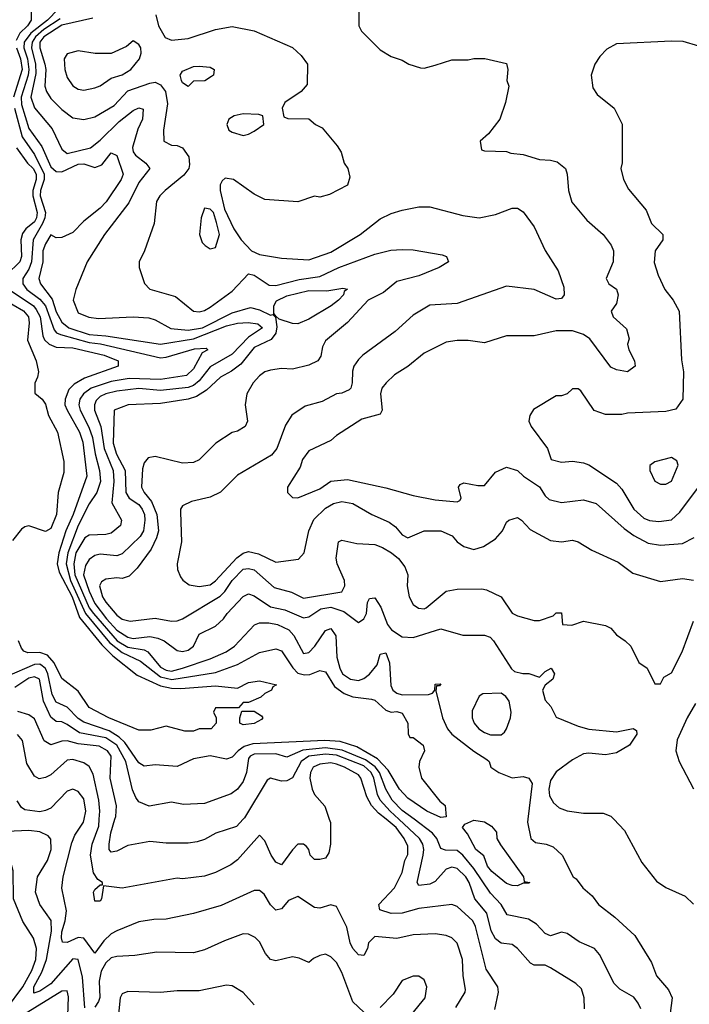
# Model space of a CAD drawing. Header units: inches. Extents: x 2348341 to 2479810, y 460419 to 613669.
# Tile 418 of 656: x 2410377 to 2412815, y 519326 to 522912. Entities that reach past the tile are written whole.
import ezdxf

# ---------------------------------------------------------------- set-up
doc = ezdxf.new("R2010")
doc.units = ezdxf.units.IN
doc.header["$MEASUREMENT"] = 0
doc.layers.add('C4511', color=7, linetype='Continuous')
doc.layers.add('C4512', color=7, linetype='Continuous')

msp = doc.modelspace()

# ---------------------------------------------------------------- linework, layer by layer
at = {"layer": 'C4511', "color": 2}
for points, elevation in [([(2410328.7, 519310), (2410387.9, 519390), (2410421.4, 519450), (2410435.3, 519490), (2410438.3, 519530), (2410426.9, 519566.9), (2410387.9, 519627.9), (2410354, 519710), (2410352.3, 519812.3), (2410344, 519844), (2410332.7, 519852.7), (2410290, 519852.7), (2410258, 519858), (2410229, 519870), (2410213.2, 519890), (2410207.2, 519907.2), (2410196.2, 519990), (2410190.2, 520000)], 106), ([(2411965.4, 519314.6), (2411999.3, 519370), (2412000.2, 519379.8), (2411992, 519430), (2411989.4, 519490), (2411970, 519548.7), (2411950, 519569), (2411930, 519577.2), (2411890, 519582.7), (2411810, 519579.3), (2411750, 519566), (2411670, 519572.7), (2411646.8, 519550), (2411642.8, 519530), (2411630, 519504), (2411610, 519506), (2411589.6, 519530), (2411580.7, 519550), (2411567.6, 519607.6), (2411530, 519682), (2411510, 519689), (2411470, 519676), (2411450, 519679.3), (2411390, 519719.3), (2411355.9, 519704.1), (2411330, 519674), (2411310, 519669), (2411290, 519689), (2411267.2, 519727.2), (2411250, 519741.2), (2411241.2, 519741.2), (2411230, 519740.9), (2411110, 519686), (2411010, 519657.2), (2410910, 519636), (2410865.2, 519634.8), (2410810, 519626.6), (2410730, 519594.5), (2410710, 519582.4), (2410682.9, 519557.1), (2410650, 519512.7), (2410610, 519567.8), (2410590, 519569.7), (2410550, 519551.8), (2410532.9, 519552.9), (2410528.6, 519568.6), (2410529.8, 519590), (2410541.8, 519630), (2410546.6, 519666.6), (2410529.5, 519749.5), (2410534.5, 519790), (2410565.9, 519914.1), (2410578, 519942), (2410609.5, 519990), (2410611.6, 520000)], 98), ([(2411504.2, 520000), (2411508.1, 519988.1), (2411508, 519910), (2411502, 519878), (2411490, 519859), (2411470, 519853.2), (2411450, 519854), (2411434, 519870), (2411429.2, 519890), (2411420.9, 519900.9), (2411410, 519909.2), (2411390, 519909.2), (2411370, 519889.2), (2411330, 519834), (2411310, 519844), (2411292.7, 519870), (2411270, 519922), (2411250, 519942), (2411170, 519852.7), (2411145.8, 519834.2), (2411090, 519806), (2411050, 519792.7), (2410970, 519783.7), (2410950, 519786), (2410750, 519749.2), (2410682, 519758), (2410674.8, 519710), (2410670, 519702), (2410650, 519702), (2410645.4, 519734.6), (2410650, 519744.7), (2410670, 519762), (2410678, 519762), (2410678, 519770), (2410660.9, 519780.9), (2410644.8, 519804.8), (2410634.5, 519870), (2410640.7, 519910), (2410664.8, 519975.3), (2410666.5, 520000)], 94), ([(2411190.1, 520000), (2411166.2, 519973.8), (2411090.5, 519949.5), (2411050, 519926), (2411022.5, 519917.5), (2410990, 519912.7), (2410910, 519912.7), (2410850, 519919.3), (2410770, 519904.5), (2410730, 519883.7), (2410710, 519880.9), (2410702.9, 519890), (2410703, 519910), (2410709, 519951), (2410723.6, 520000)], 90), ([(2412107, 519307), (2412120.9, 519370), (2412118, 519390), (2412074.9, 519454.9), (2412036.3, 519610), (2412027, 519630), (2411970, 519682.7), (2411950, 519689.4), (2411830, 519675.1), (2411770, 519658), (2411730, 519657.6), (2411688.7, 519670), (2411684, 519690), (2411742, 519750), (2411770, 519806), (2411779.3, 519850), (2411790, 519872), (2411790, 519902), (2411776.9, 519930), (2411748.3, 519970), (2411711.1, 520000)], 94), ([(2412433.2, 519310), (2412432.7, 519350), (2412422.5, 519382.5), (2412402.5, 519402.5), (2412310, 519459), (2412290, 519469), (2412250, 519468.7), (2412236.5, 519476.5), (2412190, 519529.2), (2412170, 519544), (2412130, 519549.3), (2412110, 519564.5), (2412094.2, 519594.2), (2412078.4, 519658.4), (2412034.3, 519710), (2412013.7, 519770), (2412002, 519790), (2411970, 519821.3), (2411950, 519826), (2411930, 519818.4), (2411890, 519773.6), (2411870, 519764.2), (2411830, 519759), (2411823.7, 519770), (2411846, 519870), (2411848.5, 519890), (2411844.8, 519910), (2411832.8, 519930), (2411757.7, 520000)], 90), ([(2412639, 519310), (2412629.4, 519330), (2412612.7, 519352.7), (2412562, 519382), (2412541.7, 519401.7), (2412487.9, 519507.9), (2412470, 519529.3), (2412413.6, 519553.6), (2412370, 519583.6), (2412350, 519589.5), (2412310, 519576), (2412290, 519584), (2412258.4, 519618.4), (2412230, 519636.9), (2412151.6, 519651.6), (2412129.6, 519690), (2412091, 519731), (2412030, 519821.3), (2411990, 519869.7), (2411970, 519886), (2411927.7, 519887.7), (2411910, 519893.2), (2411896.2, 519930), (2411879.6, 519950), (2411813.2, 520000)], 86), ([(2412226.7, 520000), (2412225.5, 519990), (2412238, 519930), (2412255.3, 519915.3), (2412294, 519910), (2412319.8, 519899.8), (2412352, 519870), (2412392, 519790), (2412402.8, 519782.8), (2412427.3, 519750), (2412461.6, 519721.6), (2412484.9, 519690), (2412544, 519644), (2412616.7, 519576.7), (2412678, 519478), (2412696.3, 519430), (2412739.3, 519379.3), (2412753, 519350), (2412746, 519294)], 86), ([(2412541, 520000), (2412579.8, 519959.8), (2412642.5, 519842.5), (2412695.3, 519775.3), (2412730, 519751.3), (2412799.8, 519719.8), (2412831.1, 519691.1)], 90), ([(2410613.6, 519313.6), (2410605.7, 519425.7), (2410589.5, 519489.5), (2410570, 519492), (2410490, 519401), (2410450, 519373.6), (2410427.5, 519367.5), (2410427.6, 519390), (2410456.8, 519443.2), (2410474.6, 519490), (2410492.1, 519592.1), (2410491, 519631), (2410449.5, 519690), (2410434.2, 519734.2), (2410442, 519790), (2410478.4, 519850), (2410491.5, 519890), (2410490, 519928), (2410479.7, 519939.7), (2410450, 519954.7), (2410410, 519958.9), (2410330, 519955.1)], 102), ([(2411630, 519298), (2411590, 519335.3), (2411550, 519442), (2411530, 519479), (2411510, 519499), (2411490, 519509), (2411470, 519504), (2411446.4, 519493.6), (2411430, 519478), (2411394.6, 519494.6), (2411370, 519499), (2411310, 519485.2), (2411290, 519489), (2411271.9, 519511.9), (2411250, 519554), (2411234, 519570), (2411210, 519581.2), (2411190, 519582.7), (2411122, 519558), (2411050, 519525.2), (2411010, 519513.2), (2410876.5, 519516.5), (2410795.9, 519504.1), (2410730, 519500.9), (2410710, 519495.1), (2410690, 519477.6), (2410672.8, 519447.2), (2410665.7, 519410), (2410668.5, 519351.5), (2410663.7, 519336.3), (2410650, 519316)], 102), ([(2411805.2, 519290), (2411853.2, 519350), (2411859, 519390), (2411850, 519415.3), (2411830, 519428.7), (2411810, 519429), (2411770, 519413.2), (2411736.8, 519363.2), (2411690, 519315.3)], 102), ([(2411230, 519324), (2411190, 519369), (2411150, 519393.2), (2411130, 519396), (2411030, 519375.1), (2410950, 519376), (2410890, 519369.3), (2410770, 519372.7), (2410750, 519364), (2410742, 519350), (2410736.4, 519290)], 106), ([(2410551, 519250), (2410554, 519354), (2410550, 519375.3), (2410530, 519374.5), (2410390, 519287.7)], 106)]:
    msp.add_lwpolyline(points, dxfattribs=dict(at, elevation=elevation))
at = {"layer": 'C4511', "color": 2, "elevation": 82}
msp.add_lwpolyline([(2412190, 519758), (2412170, 519759), (2412150, 519766.6), (2412096, 519810), (2412080.7, 519830), (2412067.2, 519867.2), (2412038, 519890), (2412007.6, 519947.6), (2411989, 519970), (2411998, 519982), (2412030, 519997.3), (2412070, 519990.7), (2412095.5, 519975.5), (2412113, 519953), (2412114.8, 519930), (2412127.3, 519907.3), (2412212, 519790), (2412214, 519774), (2412234, 519770), (2412230, 519768), (2412210, 519768)], close=True, dxfattribs=at)
at = {"layer": 'C4512', "color": 2}
for points, elevation in [([(2411612, 522970), (2411612, 522890), (2411622, 522870), (2411690, 522802), (2411730, 522778), (2411770, 522764.7), (2411794, 522750), (2411836.9, 522736.9), (2411850, 522736), (2411890, 522746), (2411950, 522766), (2412010, 522766), (2412030, 522771), (2412070.9, 522770.9), (2412150, 522752), (2412154.8, 522730), (2412151.3, 522690), (2412158, 522670), (2412146, 522610), (2412124.7, 522550), (2412083.6, 522496.4), (2412054, 522470), (2412058, 522438), (2412070, 522434), (2412150, 522432), (2412165.4, 522425.4), (2412210, 522421), (2412270, 522402.8), (2412310, 522401), (2412334.4, 522394.4), (2412364.7, 522370), (2412371, 522350), (2412374.8, 522290), (2412387.9, 522247.9), (2412442.5, 522182.5), (2412501, 522130), (2412530.4, 522090.4), (2412538.8, 522070), (2412538, 522030), (2412512, 521970), (2412522, 521950), (2412550, 521931), (2412556.3, 521910), (2412550, 521878), (2412531.3, 521850), (2412538, 521830), (2412586.4, 521786.4), (2412596, 521750), (2412590.8, 521730), (2412594.8, 521710), (2412616, 521670), (2412618, 521650), (2412590, 521629.2), (2412550, 521637), (2412530, 521647), (2412452.7, 521750), (2412430, 521765.1), (2412390, 521778.4), (2412330, 521779.3), (2412250, 521761.2), (2412150, 521761.2), (2412070, 521735.3), (2412010, 521744), (2411970, 521744), (2411930, 521737.2), (2411850, 521697.2), (2411790.5, 521649.5), (2411741.1, 521618.9), (2411711, 521590), (2411696, 521570), (2411690.7, 521550), (2411696.3, 521490), (2411690, 521475.3), (2411622.8, 521457.2), (2411530, 521397.2), (2411510, 521379), (2411430, 521342), (2411406.8, 521310), (2411398, 521282), (2411352, 521210), (2411352, 521190), (2411370, 521172), (2411390, 521171.3), (2411470, 521203.8), (2411510, 521231), (2411570, 521237.3), (2411710, 521207.3), (2411810, 521178.8), (2411890, 521164), (2411970, 521156), (2411979.3, 521160.7), (2411984, 521170), (2411975.3, 521210), (2411980.2, 521219.8), (2411994.6, 521225.4), (2412044.7, 521215.3), (2412070, 521216), (2412110, 521264.7), (2412150, 521282.8), (2412190, 521270.8), (2412211, 521250), (2412270, 521210.7), (2412290, 521178), (2412304.9, 521164.9), (2412350, 521153.4), (2412430, 521163), (2412476, 521150), (2412578.5, 521058.5), (2412613, 521033), (2412665.5, 521005.5), (2412710, 520998.4), (2412790, 521004.9), (2412833.6, 521026.4)], 102), ([(2410418.7, 522950), (2410418.7, 522910), (2410404.9, 522890), (2410376.7, 522863.3), (2410363.7, 522836.3)], 82), ([(2410517.1, 522950), (2410478, 522910), (2410417.4, 522862.6), (2410393.1, 522830), (2410392.2, 522810), (2410405.1, 522770), (2410410.1, 522730), (2410407.6, 522710), (2410381.6, 522630), (2410383.5, 522603.6), (2410410, 522515.5), (2410457.4, 522450), (2410490, 522376.4), (2410510, 522358.7), (2410530, 522358), (2410590, 522386.3), (2410610, 522387.6), (2410650, 522374.3), (2410676.2, 522383.8), (2410710, 522427.3), (2410730, 522418), (2410753.1, 522350), (2410746.7, 522330), (2410691.1, 522248.9), (2410670, 522226), (2410610, 522178.4), (2410570, 522137.2), (2410530, 522119), (2410510, 522118), (2410490, 522128), (2410470, 522095.3), (2410461.1, 522070), (2410460.3, 522030), (2410446.3, 521970), (2410452, 521950), (2410494.4, 521894.4), (2410510, 521848.4), (2410530.2, 521810), (2410555.8, 521790), (2410630, 521765.5), (2410690, 521761.2), (2410890, 521730.3), (2411010, 521749.4), (2411130, 521796.8), (2411170, 521807.2), (2411208.8, 521808.8), (2411244, 521804), (2411260.7, 521790), (2411210, 521756.3), (2411150, 521693.7), (2411070, 521648.2), (2411030, 521596.4), (2411010, 521579.8), (2410990, 521572.5), (2410890, 521561.2), (2410810, 521568.5), (2410730, 521559.8), (2410690, 521549.7), (2410670, 521539.7), (2410655.3, 521524.7), (2410648.9, 521510), (2410649, 521490), (2410672.3, 521430), (2410683.8, 521350), (2410717.6, 521270), (2410719.2, 521230), (2410712.7, 521152.8), (2410747.3, 521090), (2410744, 521070), (2410710, 521042), (2410690, 521037), (2410630, 521034.7), (2410614.4, 521025.6), (2410581.4, 520970), (2410573.4, 520930), (2410577.9, 520890), (2410630, 520770.3), (2410645, 520750), (2410731.3, 520650), (2410770, 520626.4), (2410830, 520617.3), (2410843.8, 520610), (2410890, 520554.6), (2410910, 520542.6), (2410930, 520539.7), (2410969.3, 520550), (2411070, 520584.2), (2411129, 520610), (2411159.3, 520630), (2411232.1, 520707.9), (2411250, 520715.5), (2411284.2, 520715.8), (2411316, 520710), (2411357.1, 520690), (2411375.3, 520670), (2411410, 520604), (2411430, 520607.7), (2411451.8, 520630), (2411490, 520687.3), (2411510, 520694.8), (2411528, 520668), (2411531.5, 520590), (2411542, 520550), (2411552.7, 520530), (2411581, 520510), (2411610, 520505.7), (2411630, 520512.4), (2411650.8, 520529.2), (2411678, 520562), (2411690, 520602), (2411710, 520606), (2411723.8, 520570), (2411727.9, 520487.9), (2411735.5, 520470), (2411750, 520459.5), (2411770, 520453.7), (2411866, 520454), (2411880.4, 520459.6), (2411888.7, 520470), (2411890, 520492), (2411910, 520494), (2411906, 520486), (2411894, 520486), (2411892, 520468), (2411916, 520370), (2411934.8, 520330), (2411951, 520310), (2412030, 520247.7), (2412077.5, 520217.5), (2412086, 520210), (2412092, 520190), (2412122, 520170), (2412170, 520151), (2412210, 520156.3), (2412231, 520150), (2412243, 520130), (2412226.7, 520000)], 86), ([(2410524.6, 522915.4), (2410464.2, 522875.8), (2410434.1, 522850), (2410422.3, 522830), (2410420.1, 522810), (2410434.6, 522750), (2410435.8, 522715.8), (2410417.7, 522630), (2410430, 522590.7), (2410495.1, 522515.1), (2410530, 522441), (2410550, 522424.4), (2410634.5, 522445.5), (2410670, 522473.4), (2410738.5, 522541.5), (2410790, 522581.3), (2410810.5, 522590.5), (2410826.4, 522586.4), (2410823.7, 522550), (2410806.5, 522513.5), (2410787.1, 522447.1), (2410790.4, 522430.4), (2410798.8, 522418.8), (2410836, 522390), (2410850.8, 522370), (2410810, 522319.3), (2410774.4, 522245.6), (2410684.9, 522130), (2410622.8, 522030), (2410581, 521930), (2410571.3, 521890), (2410590, 521844.7), (2410628.2, 521828.2), (2410664.1, 521824.1), (2410790, 521830.4), (2410846.4, 521826.4), (2410870, 521819.1), (2410927.6, 521787.6), (2410990, 521781.8), (2411042, 521790), (2411150, 521844), (2411216.6, 521863.4), (2411250, 521854.9), (2411290, 521835.5), (2411298, 521838), (2411308.4, 521828.4), (2411313.7, 521793.7), (2411309.1, 521770), (2411292.3, 521747.7), (2411230, 521718), (2411182, 521658), (2411148.1, 521631.9), (2411107.7, 521610), (2411056.7, 521563.3), (2411020.5, 521539.5), (2410990, 521529.6), (2410890, 521514.3), (2410772, 521510), (2410721, 521490), (2410716.5, 521370), (2410729.2, 521330), (2410760.8, 521270), (2410763.7, 521190), (2410774.9, 521170), (2410810, 521146.4), (2410822.6, 521130), (2410831.4, 521110), (2410832.9, 521090), (2410827, 521050), (2410815.3, 521030), (2410750, 520967), (2410730, 520959.6), (2410670, 520965.1), (2410650, 520960.9), (2410630, 520946), (2410615.8, 520924.2), (2410609.3, 520890), (2410629.1, 520830.9), (2410650, 520785.5), (2410693, 520730), (2410730, 520689.2), (2410770, 520662.8), (2410790, 520658.6), (2410850, 520666), (2410879.6, 520659.6), (2410902.8, 520650), (2410950, 520614.8), (2410970, 520610.7), (2410990, 520616.3), (2411009.2, 520630), (2411030, 520674), (2411090, 520702.8), (2411119.3, 520730), (2411132.7, 520750), (2411190, 520811), (2411210, 520821), (2411230, 520814), (2411290, 520774), (2411342.4, 520762.4), (2411410, 520734), (2411430, 520737.1), (2411473, 520767), (2411510, 520772.4), (2411557, 520757), (2411610, 520717.3), (2411629.5, 520730.5), (2411639.5, 520750), (2411643.7, 520790), (2411650, 520804.7), (2411670, 520806), (2411692.1, 520772.1), (2411716.3, 520710), (2411730.8, 520690), (2411770, 520664.9), (2411810, 520662), (2411910, 520694), (2411990, 520671), (2412070, 520671), (2412090, 520662.8), (2412102.8, 520650), (2412167.5, 520547.5), (2412178.8, 520538.8), (2412208.9, 520531.1), (2412230.9, 520530.9), (2412270, 520518), (2412290, 520538), (2412312, 520550), (2412324.7, 520530), (2412318, 520510), (2412290, 520488), (2412281, 520470), (2412290, 520434), (2412310.9, 520410.9), (2412330, 520372), (2412410, 520338.8), (2412450, 520328.2), (2412550, 520319.1), (2412610.9, 520330.9), (2412623.6, 520323.6), (2412624, 520310), (2412597.3, 520270), (2412550, 520242), (2412510, 520234.7), (2412450, 520240.5), (2412430, 520238.4), (2412390, 520216.2), (2412330, 520173.3), (2412310, 520141.2), (2412304.2, 520110), (2412306.1, 520086.1), (2412320.3, 520060.3), (2412341.4, 520041.4), (2412370, 520030.4), (2412430, 520022), (2412502, 520022), (2412530, 520011.3), (2412541, 520000)], 90), ([(2410642.7, 522917.3), (2410530, 522891.9), (2410464.1, 522850), (2410450.2, 522830), (2410449.4, 522810), (2410468.3, 522750), (2410471.3, 522730), (2410467.6, 522670), (2410474, 522650), (2410490, 522625.5), (2410530, 522584.9), (2410570, 522554), (2410610, 522548), (2410650, 522558), (2410720.1, 522599.9), (2410770, 522653.4), (2410850, 522680.4), (2410870, 522684.4), (2410890, 522674.9), (2410907.4, 522650), (2410914.4, 522605.6), (2410900.7, 522510), (2410901, 522470), (2410930, 522454.8), (2410950, 522454), (2410970, 522444.9), (2410992.7, 522412.7), (2410994.9, 522385.1), (2410992.4, 522370), (2410973.9, 522346.1), (2410906.8, 522290), (2410886.8, 522270), (2410874.8, 522250), (2410866, 522170), (2410831, 522070), (2410811.3, 522030), (2410811.3, 522010), (2410831.1, 521951.1), (2410851.1, 521931.1), (2410944.5, 521904.5), (2411010, 521850.8), (2411030, 521848), (2411050, 521853.4), (2411070, 521865.5), (2411150, 521923), (2411210, 521986.8), (2411230, 521982), (2411285.1, 521945.1), (2411310, 521943.7), (2411394.1, 521965.9), (2411470, 521977), (2411539, 522010), (2411670, 522058.4), (2411727.7, 522072.3), (2411770, 522075.5), (2411810, 522073.4), (2411915.2, 522055.2), (2411931.3, 522050), (2411938, 522030), (2411904.7, 522010), (2411830, 521979.7), (2411750, 521958.4), (2411702, 521918), (2411646, 521890), (2411570, 521808.7), (2411490, 521742), (2411479.8, 521720.2), (2411473.7, 521686.3), (2411462, 521670), (2411430, 521654), (2411370, 521639), (2411330, 521641.2), (2411290, 521635.1), (2411270, 521629.4), (2411250, 521615.1), (2411227.3, 521590), (2411204, 521550), (2411197.3, 521510), (2411206, 521450), (2411198, 521430), (2411170, 521414), (2411150.8, 521409.2), (2411090.7, 521369.3), (2411030, 521309), (2411010, 521299), (2410970, 521297.2), (2410870, 521321.2), (2410844, 521316), (2410830, 521298), (2410823.8, 521276.2), (2410820.4, 521210), (2410830.4, 521190), (2410857.1, 521157.1), (2410875.6, 521110), (2410882, 521050), (2410874.9, 521025.1), (2410855.6, 520984.4), (2410804.9, 520915.1), (2410775.1, 520884.9), (2410750, 520877), (2410730, 520879.5), (2410690, 520875.1), (2410674.9, 520865.1), (2410667, 520850), (2410678, 520810), (2410690, 520790.5), (2410730, 520743.1), (2410750, 520728.7), (2410778.4, 520721.6), (2410870, 520732.7), (2410930, 520721.3), (2410950, 520723.1), (2410970, 520730.4), (2411107, 520813), (2411123.5, 520830), (2411150, 520870.3), (2411190.4, 520910.4), (2411210, 520913.7), (2411230, 520908.5), (2411303.8, 520843.8), (2411366.9, 520826.9), (2411410, 520804.9), (2411550, 520828), (2411560.9, 520850), (2411559.5, 520870), (2411532.7, 520930), (2411529.4, 520950.6), (2411538, 521010), (2411550, 521016), (2411604.5, 521004.5), (2411670, 521000.7), (2411698, 520990), (2411730.8, 520970), (2411756, 520950), (2411779.8, 520919.8), (2411790.7, 520890.7), (2411788, 520850), (2411795.5, 520810), (2411810, 520782.8), (2411828.5, 520768.5), (2411850, 520766.4), (2411857.2, 520770), (2411930, 520830.4), (2411970, 520838), (2412059.8, 520839.8), (2412076.3, 520836.3), (2412130.5, 520810.5), (2412170, 520751), (2412190, 520740.7), (2412250, 520724), (2412270, 520724), (2412319, 520741), (2412330, 520752), (2412350, 520752), (2412354, 520710), (2412387.1, 520707.1), (2412430, 520722), (2412510, 520706), (2412530, 520696), (2412550, 520671.3), (2412582, 520650), (2412602, 520630), (2412631.6, 520571.6), (2412662, 520550), (2412690, 520494), (2412710, 520494), (2412722, 520518), (2412750, 520534), (2412789, 520610), (2412830, 520722)], 94), ([(2410872.7, 522930), (2410881.6, 522890), (2410906.9, 522846.9), (2410930, 522838), (2410990, 522843), (2411090, 522876.3), (2411150, 522886.8), (2411230, 522871), (2411370.6, 522810.6), (2411402, 522782), (2411424.7, 522750), (2411423.6, 522676.4), (2411402, 522650), (2411342, 522610), (2411332, 522590), (2411338, 522558), (2411352.7, 522552.7), (2411430, 522551.3), (2411454, 522530), (2411478, 522518), (2411532.8, 522452.8), (2411546.8, 522430), (2411558, 522390), (2411571.3, 522370), (2411578.8, 522338.8), (2411570.8, 522309.2), (2411505.2, 522274.8), (2411470, 522265.2), (2411450, 522269), (2411390, 522249), (2411270, 522257.2), (2411230, 522277.2), (2411155.3, 522330), (2411125.5, 522334.5), (2411114.4, 522325.6), (2411106.8, 522310), (2411106.8, 522290), (2411122, 522222), (2411156.3, 522150), (2411183.8, 522110), (2411220.5, 522070), (2411250, 522056.4), (2411330, 522043), (2411430, 522037.3), (2411510, 522064.9), (2411617.2, 522130), (2411690, 522186.8), (2411730, 522206.8), (2411770, 522218.8), (2411830, 522230.8), (2411870, 522230.8), (2411990, 522198.8), (2412050, 522191), (2412110, 522202.8), (2412170, 522226), (2412190, 522226), (2412210, 522212), (2412250, 522158), (2412290, 522071.3), (2412338, 521998), (2412358, 521938), (2412359.1, 521910), (2412350, 521897.2), (2412330, 521894.5), (2412250, 521929.2), (2412150, 521942), (2411970, 521879), (2411870, 521872.7), (2411810, 521836), (2411744.1, 521775.9), (2411626, 521690), (2411610, 521674), (2411594, 521650), (2411588.1, 521631.9), (2411587.3, 521590), (2411582.8, 521570), (2411576.4, 521563.6), (2411550, 521552.3), (2411530, 521549.3), (2411478.8, 521521.2), (2411415.9, 521504.1), (2411367.9, 521472.1), (2411344.1, 521435.9), (2411313, 521350), (2411293.5, 521326.5), (2411170, 521253.2), (2411108.1, 521191.9), (2411070, 521172.7), (2411002.5, 521157.5), (2410970, 521142), (2410962.8, 521130), (2410962, 521118), (2410966, 521010), (2410950.7, 520930), (2410950.8, 520910), (2410962.5, 520882.5), (2410970.6, 520870.6), (2410994, 520854), (2411030, 520848), (2411070, 520854.4), (2411090, 520868.4), (2411167.3, 520952.7), (2411190, 520968.9), (2411210, 520975.3), (2411246.5, 520966.5), (2411310, 520936.3), (2411392.3, 520947.7), (2411413.2, 520970), (2411429.7, 521050.4), (2411448.4, 521091.6), (2411490, 521133.4), (2411519, 521150), (2411550, 521157.6), (2411590, 521150.3), (2411658.8, 521110), (2411721.7, 521081.7), (2411744.9, 521064.9), (2411770, 521036), (2411790, 521024.9), (2411850, 521050.6), (2411910, 521050.5), (2411952.1, 521032.1), (2411970, 521011), (2411993.7, 520993.7), (2412030, 520982.8), (2412066.3, 520993.7), (2412110, 521021), (2412135.3, 521050), (2412150, 521082), (2412158, 521090), (2412190, 521098.8), (2412204.7, 521090), (2412235.2, 521055.2), (2412310, 521014.8), (2412350, 521011), (2412390, 521016), (2412410, 521011), (2412459.8, 520979.8), (2412555.9, 520935.9), (2412610, 520896), (2412710, 520866), (2412790, 520877.3), (2412830, 520870.7)], 98), ([(2412850, 522815.3), (2412792.9, 522832.9), (2412750, 522834), (2412550, 522824), (2412515.3, 522804.7), (2412490, 522778), (2412471.3, 522750), (2412458, 522710), (2412463.6, 522663.6), (2412479.6, 522639.6), (2412542, 522590), (2412571.1, 522531.1), (2412571.1, 522391.1), (2412566, 522370), (2412576, 522330), (2412594.4, 522294.4), (2412658.5, 522218.5), (2412677.3, 522170), (2412718.8, 522130), (2412718.8, 522110), (2412690.6, 522070), (2412687.9, 522027.9), (2412701.4, 521981.4), (2412726, 521930), (2412756, 521890), (2412778, 521850), (2412786.8, 521673.2), (2412794, 521630), (2412791.3, 521530), (2412766, 521494), (2412730, 521485.2), (2412590, 521479), (2412570, 521474), (2412510, 521474), (2412469.3, 521489.3), (2412420.4, 521560.4), (2412410, 521568), (2412390, 521568), (2412371, 521549), (2412350, 521542), (2412330, 521542), (2412248, 521492), (2412234.8, 521470), (2412231, 521450), (2412238.8, 521430), (2412298.8, 521350), (2412312, 521310), (2412350, 521301), (2412390, 521304.7), (2412430, 521298.8), (2412450, 521291), (2412550, 521224), (2412570, 521202.8), (2412613.4, 521130), (2412650, 521096.3), (2412670, 521088.2), (2412704.7, 521084.7), (2412750, 521090.6), (2412781, 521119), (2412849.4, 521210)], 106), ([(2410365.1, 522810), (2410379.5, 522770), (2410385.5, 522730), (2410354.6, 522630)], 82), ([(2410358.1, 522590), (2410385.6, 522485.6), (2410430, 522421.3), (2410465.9, 522350), (2410465.7, 522330), (2410451.9, 522290), (2410451, 522270), (2410470.2, 522210), (2410468, 522190), (2410459.4, 522170), (2410425.2, 522110), (2410419.7, 522030), (2410410, 522002.9), (2410388.4, 521970), (2410388.5, 521950), (2410402.6, 521930), (2410450, 521894), (2410470, 521870.3), (2410502.3, 521782.3), (2410511.1, 521771.1), (2410525.2, 521765.2), (2410630, 521736.3), (2410671.4, 521731.4), (2410890, 521680.9), (2410910, 521682.6), (2411013, 521713), (2411055.3, 521715.3), (2411062, 521710), (2411041.7, 521698.3), (2411010, 521640.9), (2410983.9, 521616.1), (2410890, 521601.4), (2410774.7, 521605.3), (2410710, 521594.2), (2410636.4, 521570), (2410608.5, 521550), (2410595.3, 521530), (2410591.8, 521510), (2410596.9, 521490), (2410628, 521428), (2410641.6, 521390), (2410651, 521331), (2410667.7, 521270), (2410670.3, 521230), (2410657.1, 521190), (2410630, 521149.4), (2410589.3, 521070), (2410552.2, 520970), (2410546, 520930), (2410561.3, 520870), (2410616.3, 520750), (2410704, 520644), (2410750, 520607), (2410816.1, 520576.1), (2410890, 520519.4), (2410930.5, 520509.5), (2411090, 520534.9), (2411170, 520564.2), (2411250, 520607.2), (2411310, 520620.7), (2411330, 520614), (2411371.1, 520551.1), (2411390, 520532), (2411414.3, 520525.7), (2411432.7, 520527.3), (2411470, 520542), (2411490, 520537.3), (2411523.4, 520483.4), (2411558.2, 520458.2), (2411590, 520446), (2411658, 520438), (2411670, 520433.4), (2411710, 520397.3), (2411730, 520390.6), (2411750, 520392.7), (2411770, 520386.8), (2411790.7, 520350), (2411791.3, 520311.3), (2411798, 520298), (2411810, 520298), (2411846, 520270), (2411850.7, 520250), (2411833, 520210), (2411830.4, 520190), (2411840.5, 520150), (2411906.2, 520066.2), (2411926, 520050), (2411930, 520008.7), (2411910, 520006.6), (2411859, 520030), (2411790, 520077.6), (2411759.7, 520110), (2411718.9, 520178.9), (2411679.7, 520219.7), (2411604.5, 520264.5), (2411543.4, 520283.4), (2411487.5, 520287.5), (2411225.1, 520274.9), (2411194.6, 520265.4), (2411172, 520250), (2411150, 520226.6), (2411130, 520219.3), (2411070, 520231.6), (2411010, 520220.7), (2410950, 520191.8), (2410870, 520198), (2410830, 520193.2), (2410810, 520206), (2410759.4, 520279.4), (2410739.2, 520299.2), (2410702.3, 520322.3), (2410610, 520353.7), (2410590, 520366.9), (2410550, 520408), (2410510, 520426.3), (2410494.3, 520454.3), (2410479.4, 520530), (2410470, 520549.7), (2410458.9, 520558.9), (2410450, 520564.5), (2410430, 520563.5), (2410330, 520519.6)], 82), ([(2410365.1, 522445.1), (2410404.9, 522390), (2410425.5, 522370), (2410436.3, 522350), (2410437, 522330), (2410425, 522290), (2410424.3, 522270), (2410439.8, 522210), (2410438.2, 522190), (2410430, 522175.4), (2410398.7, 522150), (2410386.9, 522133.1), (2410381.3, 522110), (2410383.2, 522050), (2410376.9, 522030), (2410330, 521983.6)], 78), ([(2410338, 521930), (2410426.3, 521870), (2410436.8, 521856.8), (2410451, 521830), (2410460.6, 521760.6), (2410466.7, 521746.7), (2410483.8, 521730), (2410510, 521719.6), (2410570, 521716.5), (2410684.7, 521690), (2410734.8, 521670), (2410734.8, 521650), (2410613.1, 521606.9), (2410575.1, 521584.9), (2410555.2, 521564.8), (2410542, 521530), (2410541.5, 521510), (2410548.9, 521490), (2410594.7, 521410), (2410606.9, 521373.1), (2410620.8, 521250), (2410571.9, 521110), (2410544.2, 521050), (2410518.6, 520970), (2410513.2, 520930), (2410520, 520900), (2410567.6, 520810), (2410595, 520735), (2410675.7, 520635.7), (2410715.8, 520595.8), (2410804.6, 520524.6), (2410890, 520485.7), (2410930, 520477.6), (2410963.5, 520476.5), (2411090, 520486.4), (2411170, 520478), (2411210, 520498.8), (2411250, 520504.7), (2411311.3, 520490), (2411298, 520482), (2411294, 520470), (2411270, 520458), (2411255.3, 520444.7), (2411210, 520426), (2411190, 520426), (2411174, 520406), (2411090, 520406), (2411082, 520390), (2411092, 520370), (2411092, 520350), (2411074, 520330), (2411030, 520329), (2411010, 520321.2), (2410978.5, 520321.5), (2410910, 520339), (2410854.8, 520325.2), (2410810, 520325.2), (2410701.2, 520370), (2410630, 520407.3), (2410590, 520466.6), (2410530, 520512.3), (2410502, 520570), (2410477.8, 520597.8), (2410450, 520607.6), (2410405.8, 520605.8), (2410392, 520612), (2410382.9, 520622.9), (2410372, 520650)], 78), ([(2410315.5, 521895.5), (2410390, 521851.5), (2410408.5, 521830), (2410411.5, 521808.5), (2410404.7, 521744.7), (2410436, 521670), (2410444.7, 521630), (2410442, 521610), (2410431.6, 521588.4), (2410431.6, 521551.6), (2410458, 521530), (2410470, 521512), (2410482, 521470), (2410514, 521410), (2410537.3, 521302.7), (2410536.8, 521263.2), (2410517.3, 521190), (2410510.5, 521110), (2410490, 521059), (2410470, 521048.7), (2410410, 521069), (2410395.3, 521064.7), (2410383.5, 521056.5), (2410350, 521015.3)], 74), ([(2411813.2, 520000), (2411770, 520032.6), (2411733.7, 520070), (2411710, 520109.6), (2411687, 520170), (2411670.8, 520190.8), (2411636.3, 520216.3), (2411551.5, 520251.5), (2411490, 520259.9), (2411407.7, 520252.3), (2411350, 520226.6), (2411310, 520238), (2411230, 520237.2), (2411215.5, 520230), (2411210, 520221.2), (2411203.1, 520170), (2411190, 520137.2), (2411170, 520109.4), (2411146.6, 520093.4), (2411050, 520057.2), (2410973.6, 520053.6), (2410930, 520062.7), (2410847.6, 520047.6), (2410810, 520063.7), (2410799.3, 520079.3), (2410787.4, 520107.4), (2410762.8, 520210), (2410730.4, 520270.4), (2410690, 520296.8), (2410594.5, 520314.5), (2410550, 520345.1), (2410530, 520354.7), (2410510, 520356.2), (2410490, 520372), (2410463.8, 520430), (2410449.3, 520510), (2410430, 520518.9), (2410410, 520513.7), (2410359.5, 520480.5)], 86), ([(2412838, 520422), (2412807.3, 520370), (2412771, 520290), (2412766, 520250), (2412778, 520210), (2412831.1, 520111.1)], 94), ([(2410723.6, 520000), (2410726.6, 520010), (2410729.6, 520049.6), (2410705.6, 520150), (2410709.6, 520230), (2410696.9, 520250), (2410666.2, 520266.2), (2410590, 520275), (2410550, 520285.7), (2410530, 520285.1), (2410490, 520271.6), (2410465.3, 520285.3), (2410430, 520366), (2410410, 520380.9), (2410370, 520392.3)], 90), ([(2410666.5, 520000), (2410668.7, 520030), (2410665.3, 520070), (2410644, 520164), (2410630, 520192.7), (2410610, 520205.1), (2410570, 520218), (2410550, 520215.1), (2410490, 520162), (2410470, 520151.8), (2410447.6, 520147.6), (2410430, 520157.2), (2410402.7, 520202.7), (2410386.9, 520286.9), (2410368.5, 520308.4)], 94), ([(2411757.7, 520000), (2411725.6, 520030), (2411689.9, 520069.9), (2411679.4, 520090), (2411666.3, 520150), (2411657, 520170), (2411630, 520194.4), (2411530, 520233.7), (2411490, 520237.1), (2411430, 520229.8), (2411401.8, 520210), (2411370, 520151.6), (2411350, 520140.7), (2411330, 520138.4), (2411290, 520149.3), (2411278, 520142), (2411194.8, 520005.2), (2411190.1, 520000)], 90), ([(2411711.1, 520000), (2411682.8, 520022.8), (2411657.4, 520050), (2411641.4, 520081.4), (2411619.6, 520150), (2411610, 520162), (2411559.3, 520190), (2411530, 520200.4), (2411510, 520206.3), (2411470, 520200.5), (2411445.5, 520190), (2411435.5, 520170), (2411433.4, 520150), (2411441.6, 520110), (2411450.7, 520090), (2411488.4, 520048.4), (2411504.2, 520000)], 94), ([(2410611.6, 520000), (2410618, 520030), (2410610, 520074), (2410590, 520101.2), (2410570, 520109.2), (2410550, 520102.7), (2410490, 520041.2), (2410470, 520032.3), (2410450, 520027.3), (2410395.1, 520035.1), (2410382.9, 520042.9), (2410367.3, 520067.3)], 98)]:
    msp.add_lwpolyline(points, dxfattribs=dict(at, elevation=elevation))
for points, elevation in [([(2410790, 522835.3), (2410765.4, 522814.6), (2410710, 522789), (2410650.9, 522789.1), (2410590, 522799), (2410550, 522788), (2410538, 522770), (2410541, 522730), (2410550, 522702), (2410570, 522671.3), (2410590, 522658.8), (2410610, 522654.8), (2410650, 522664), (2410670, 522671), (2410710, 522698.8), (2410750, 522710.8), (2410781.2, 522730), (2410813.2, 522770), (2410819, 522790), (2410817.2, 522810), (2410810, 522822)], 98), ([(2410990, 522669.2), (2410970, 522682), (2410966, 522690), (2410961.2, 522710), (2410970, 522724.7), (2411010, 522741), (2411030, 522742.8), (2411070, 522738.8), (2411084.7, 522730), (2411082, 522710), (2411075.3, 522704.7), (2411050.5, 522689.5), (2411010, 522688.7)], 94), ([(2411190, 522569), (2411158, 522562), (2411138, 522550), (2411131.3, 522530), (2411138, 522510), (2411150, 522502.8), (2411190, 522490.8), (2411210, 522494.8), (2411230, 522506), (2411266, 522530), (2411262, 522562), (2411247.3, 522567.3)], 98), ([(2411050, 522226), (2411038, 522190), (2411031.3, 522130), (2411041, 522101), (2411052, 522090), (2411070, 522078), (2411090, 522082), (2411104, 522130), (2411093.6, 522173.6), (2411082, 522210), (2411070, 522222)], 98), ([(2411390, 521804.7), (2411370, 521805.1), (2411321, 521821), (2411311.2, 521831.2), (2411302, 521842), (2411302, 521870), (2411312.1, 521887.9), (2411350, 521905.8), (2411430, 521925.8), (2411495.1, 521924.9), (2411554, 521934), (2411571, 521931), (2411558, 521922), (2411556.3, 521910), (2411537.1, 521890), (2411510.5, 521870), (2411430, 521822)], 90), ([(2412750, 521318), (2412690, 521302), (2412671.6, 521288.4), (2412671.3, 521270), (2412690, 521232), (2412710, 521221), (2412730, 521221), (2412750, 521232), (2412775.3, 521290), (2412770, 521306)], 110), ([(2412130, 520459.3), (2412063, 520457), (2412050, 520448.7), (2412024.9, 520395.1), (2412024.9, 520370), (2412032.2, 520350), (2412048.2, 520330), (2412070, 520315.8), (2412091.8, 520308.2), (2412130, 520308), (2412142.5, 520317.5), (2412149.4, 520330), (2412164.5, 520370), (2412167, 520390), (2412159.3, 520430), (2412147.2, 520447.2)], 90), ([(2411190, 520344), (2411178, 520350), (2411178, 520370), (2411186, 520394), (2411230, 520394), (2411256.9, 520376.9), (2411262, 520370), (2411256.9, 520363.1), (2411230, 520349)], 78)]:
    msp.add_lwpolyline(points, close=True, dxfattribs=dict(at, elevation=elevation))

doc.saveas('drawing.dxf')
